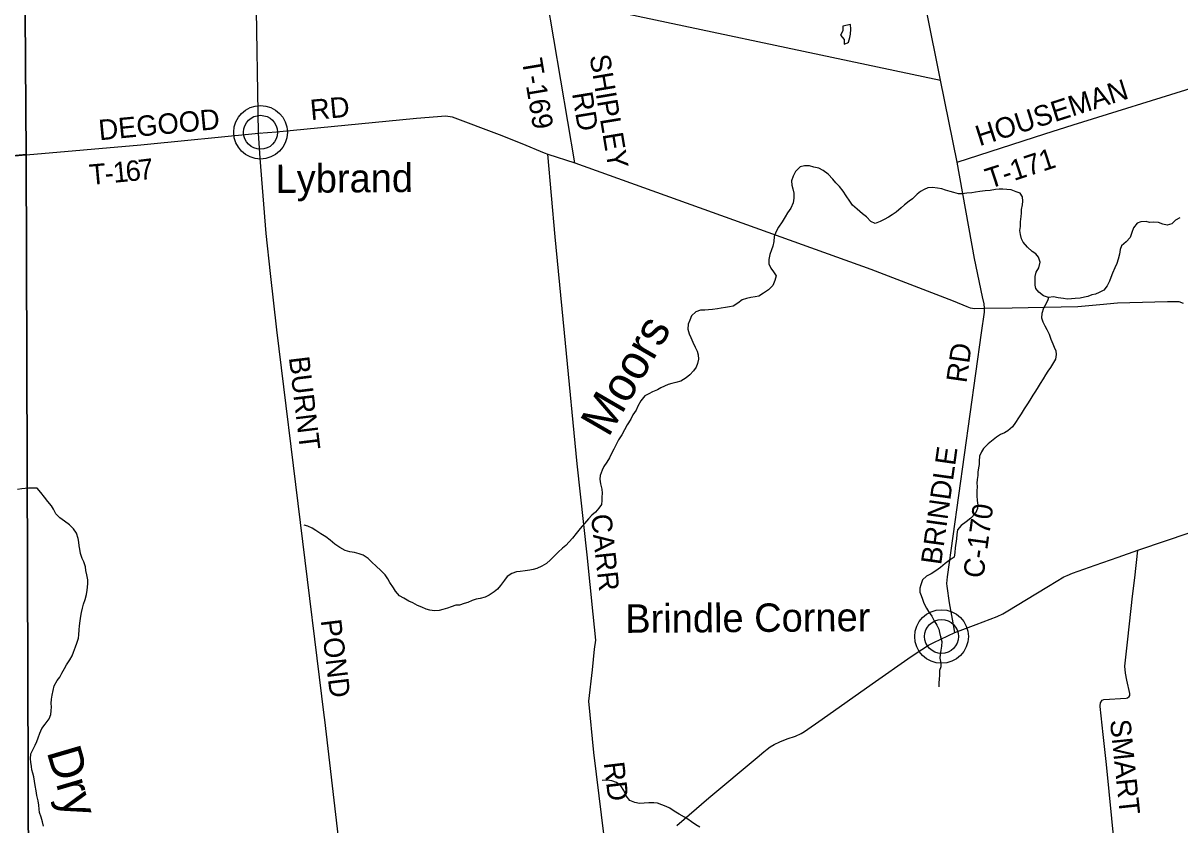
# Model space of a CAD drawing. Extents: x 114604 to 551442, y 316898 to 567001.
# Drawn here: x 136236 to 153200, y 505910 to 517673 of the extents above; entities that cross this region are included whole.
import ezdxf

# ---------------------------------------------------------------- set-up
doc = ezdxf.new("R2010")
doc.units = 0
for name, color, linetype in [('_CIVIL_CONSTRUCTION', 7, 'Continuous'), ('GE_P_Alignment_1000_Cardinal_Points', 7, 'Continuous'), ('GE_P_Alignment_500_Bearings', 7, 'Continuous'), ('GE_P_Alignment_500_Distances', 7, 'Continuous'), ('GE_X_Alignment', 7, 'Continuous'), ('MT_X_Edge_Line', 7, 'Continuous'), ('PM_P_Cells', 7, 'Continuous'), ('PM_P_CL_Double_Solid', 7, 'Continuous'), ('PM_P_Crosswalk', 7, 'Continuous'), ('PM_P_Stop_Line', 7, 'Continuous'), ('PM_X_Dotted_Line', 7, 'Continuous'), ('RS_Raster1', 7, 'Continuous')]:
    doc.layers.add(name, color=color, linetype=linetype)

msp = doc.modelspace()

# ---------------------------------------------------------------- linework, layer by layer
at = {"layer": 'GE_P_Alignment_1000_Cardinal_Points'}
msp.add_line((144325, 515621), (143915, 518064), dxfattribs=at)
for points in [[(139656, 518164), (142454, 518433), (143915, 518064), (149690, 516835)], [(149935, 515632), (151218, 516048), (151633, 516183), (153429, 516737), (153485, 516756), (154742, 517156), (154796, 517173), (155840, 517545), (156225, 517664), (156385, 517719), (156554, 517776), (156690, 517827)], [(139689, 516060), (139954, 516080), (142004, 516276), (142436, 516312), (142529, 516299), (143217, 516040), (143551, 515908), (143877, 515772), (143932, 515751), (144325, 515621), (148670, 514061), (149875, 513600), (150074, 513514), (150125, 513497), (150157, 513489), (150192, 513486), (150336, 513490), (150741, 513497), (150975, 513499), (151702, 513513), (152027, 513546), (152285, 513569), (152835, 513586), (153019, 513589), (153183, 513590), (153247, 513563)], [(136280, 515741), (137962, 515889), (138062, 515898), (139638, 516054), (139689, 516060)], [(144932, 504892), (144919, 504995), (144911, 505020), (144837, 505235), (144822, 505283), (144812, 505320), (144805, 505357), (144795, 505421), (144608, 506971), (144534, 507726), (144587, 508187), (144614, 508486), (144637, 508620), (144596, 509001), (144508, 509872), (144359, 511206), (144189, 512978), (144040, 514536), (143932, 515751)], [(152030, 507646), (152029, 507657), (152034, 507702), (152062, 507738), (152086, 507750), (152415, 507768), (152433, 507774), (152456, 507792), (152464, 507810), (152466, 507838), (152422, 508034), (152402, 508136), (152395, 508240), (152396, 508281), (152435, 508637), (152506, 509264), (152538, 509535), (152582, 509940)], [(152524, 502846), (152513, 502889), (152494, 503081), (152388, 504446), (152243, 505608), (152122, 506795), (152076, 507237), (152030, 507646)]]:
    msp.add_lwpolyline(points, dxfattribs=at)
at = {"layer": 'GE_P_Alignment_500_Bearings'}
for points in [[(141057, 504044), (140660, 507453), (140652, 507518), (139958, 513175), (139866, 513998), (139802, 514584), (139714, 515692), (139689, 516060), (139656, 518164), (139620, 520465), (139617, 520567), (139566, 521516), (139561, 521600), (139400, 523508), (139378, 523738)], [(149899, 508731), (149864, 508929), (149823, 509170), (149786, 509411), (149785, 509452), (149791, 509551), (150289, 513131), (150337, 513431), (150336, 513490), (150329, 513555), (150307, 513658), (150190, 514218), (149935, 515632), (149690, 516835), (149277, 518886), (148769, 521444), (148767, 521457), (148767, 521471), (148768, 521484), (148770, 521498), (148775, 521511)], [(129073, 515037), (132164, 515342), (135819, 515699), (136280, 515741)], [(145822, 505903), (146293, 506308), (147002, 506898), (147097, 506980), (147147, 507019), (147191, 507053), (147252, 507090), (147332, 507129), (147443, 507173), (147561, 507213), (147647, 507252), (147694, 507281), (147954, 507460), (148690, 507978), (149258, 508379), (149415, 508485), (149516, 508545), (149594, 508586), (149899, 508731), (150213, 508852), (150521, 508969), (150602, 509007), (150679, 509051), (151088, 509298), (151272, 509411), (151500, 509548), (151545, 509570), (151624, 509603), (151958, 509719), (152297, 509837), (152582, 509940), (153004, 510084), (153598, 510285)]]:
    msp.add_lwpolyline(points, dxfattribs=at)
at = {"layer": 'GE_P_Alignment_500_Distances'}
for points in [[(136297, 532875), (136236, 529293), (136242, 527957), (136280, 524338), (136281, 522432), (136288, 520305), (136273, 520161), (136254, 519186), (136279, 515744), (135818, 515702), (132163, 515345), (129072, 515040), (129429, 511202), (127404, 510991), (125276, 510767), (123224, 510510), (122089, 510391), (122381, 507195), (118814, 506892), (118775, 506889), (116609, 506693), (116114, 506647), (115373, 506581), (114843, 506533)], [(136319, 503545), (136279, 515744), (136254, 519186), (136273, 520161), (136288, 520305), (136281, 522432), (136280, 524338), (136242, 527957), (137994, 527837), (145974, 527288), (152113, 526867), (155203, 526691)], [(135818, 515702), (136279, 515744), (136319, 503545), (136432, 496959), (136461, 491962), (136500, 489751), (136828, 489751), (139139, 489746), (139717, 485546), (138618, 485302), (138543, 485289), (137248, 484988), (134957, 484465)]]:
    msp.add_lwpolyline(points, dxfattribs=at)
at = {"layer": 'GE_X_Alignment'}
for centre, radius in [((139718, 516071), 393), ((139718, 516071), 249), ((149705, 508674), 393), ((149705, 508674), 249)]:
    msp.add_circle(centre, radius, dxfattribs=at)
at = {"layer": 'MT_X_Edge_Line'}
for points in [[(148256, 517630), (148255, 517562), (148221, 517496), (148275, 517434), (148279, 517364), (148326, 517385)], [(148326, 517385), (148341, 517392), (148361, 517462), (148369, 517512), (148374, 517584), (148372, 517654), (148256, 517630)]]:
    msp.add_lwpolyline(points, dxfattribs=at)
at = {"layer": 'PM_P_Cells'}
for points in [[(148468, 514941), (148401, 515001), (148361, 515063), (148307, 515137), (148263, 515205), (148209, 515275), (148157, 515331), (148111, 515383), (148040, 515457), (147970, 515509), (147906, 515545), (147832, 515559), (147770, 515577), (147694, 515581), (147630, 515565), (147561, 515495), (147529, 515426), (147505, 515358), (147509, 515294), (147523, 515242), (147537, 515178), (147540, 515104), (147528, 515034), (147496, 514959), (147446, 514889), (147412, 514829), (147369, 514759), (147315, 514678), (147281, 514614), (147249, 514540), (147246, 514468), (147232, 514402), (147212, 514348), (147186, 514277), (147170, 514205), (147171, 514143), (147201, 514077), (147243, 514025), (147281, 513963), (147261, 513895), (147229, 513825), (147166, 513762), (147096, 513712), (147024, 513668), (146974, 513656), (146906, 513647), (146846, 513635), (146780, 513611), (146718, 513563), (146647, 513519), (146593, 513511), (146535, 513502), (146471, 513492), (146419, 513482), (146345, 513472), (146289, 513468), (146235, 513464), (146169, 513460), (146101, 513439), (146039, 513379), (146015, 513313), (145988, 513257), (145982, 513185), (146002, 513113), (146026, 513062), (146060, 512992), (146093, 512920), (146123, 512860), (146137, 512808), (146141, 512744), (146125, 512678), (146107, 512624), (146069, 512570), (146016, 512511), (145958, 512467), (145880, 512421), (145808, 512401), (145750, 512387), (145696, 512370), (145640, 512348), (145590, 512320), (145541, 512294), (145467, 512262), (145413, 512234), (145353, 512205), (145297, 512129), (145251, 512055), (145226, 511995), (145180, 511924), (145150, 511864), (145094, 511780), (145056, 511704), (145015, 511633), (144965, 511561), (144931, 511491), (144901, 511423), (144871, 511367), (144836, 511296), (144796, 511234), (144754, 511170), (144730, 511114)], [(153082, 514729), (153016, 514709), (152948, 514721), (152886, 514746), (152820, 514752), (152756, 514746), (152704, 514760), (152630, 514758), (152576, 514740), (152522, 514668), (152496, 514599), (152469, 514527), (152413, 514465), (152345, 514407), (152327, 514353), (152313, 514282), (152295, 514210), (152276, 514146), (152246, 514084), (152210, 514002), (152190, 513943), (152168, 513887), (152135, 513819), (152083, 513755), (152015, 513723), (151963, 513696), (151909, 513686), (151851, 513664), (151801, 513652), (151737, 513640), (151667, 513634), (151611, 513626), (151547, 513625), (151493, 513631), (151413, 513641), (151345, 513657), (151276, 513649), (151198, 513673), (151131, 513727), (151089, 513777), (151077, 513827), (151077, 513893), (151079, 513957), (151095, 514021), (151130, 514083), (151150, 514164), (151126, 514238), (151088, 514288), (151032, 514320), (150966, 514386), (150900, 514460), (150877, 514510), (150861, 514570), (150855, 514630), (150861, 514690), (150865, 514758), (150871, 514834), (150876, 514886), (150878, 514940), (150892, 515007), (150896, 515059), (150894, 515123), (150860, 515179), (150798, 515197), (150724, 515229), (150662, 515231), (150606, 515236), (150552, 515236), (150494, 515230), (150418, 515218), (150346, 515212), (150266, 515204), (150202, 515194), (150148, 515183), (150078, 515177), (150008, 515167), (149956, 515167), (149886, 515189), (149830, 515201), (149762, 515223), (149708, 515241), (149644, 515250), (149572, 515260), (149504, 515254), (149448, 515230), (149398, 515204), (149347, 515164), (149279, 515097), (149229, 515059), (149161, 515007), (149111, 514963), (149041, 514900), (148982, 514860), (148926, 514824), (148866, 514792), (148804, 514760), (148732, 514734), (148666, 514761), (148604, 514831), (148544, 514873), (148468, 514941)], [(153201, 514817), (153137, 514783), (153082, 514729)], [(151276, 513649), (151266, 513611), (151240, 513557), (151198, 513490), (151178, 513414), (151170, 513350), (151191, 513290), (151221, 513230), (151249, 513178), (151281, 513108), (151309, 513038), (151335, 512968), (151359, 512918), (151380, 512866), (151388, 512813), (151376, 512745), (151348, 512693), (151302, 512619), (151264, 512567), (151229, 512515), (151193, 512456), (151153, 512388), (151121, 512336), (151081, 512274), (151042, 512216), (151002, 512141), (150964, 512087), (150916, 512015), (150872, 511939), (150835, 511880), (150791, 511814), (150745, 511752), (150679, 511692), (150627, 511664), (150569, 511637), (150510, 511599), (150460, 511559), (150388, 511499), (150318, 511434), (150290, 511382), (150264, 511318), (150257, 511248), (150255, 511198), (150247, 511146), (150239, 511086), (150235, 511036), (150229, 510977), (150225, 510923), (150228, 510873), (150224, 510807), (150222, 510737), (150226, 510669), (150236, 510603), (150230, 510551), (150205, 510484), (150137, 510410), (150067, 510356), (149993, 510304), (149937, 510239), (149928, 510171), (149926, 510105), (149906, 509973), (149898, 509905), (149889, 509838), (149815, 509788), (149757, 509744), (149691, 509684), (149623, 509635), (149555, 509593), (149486, 509557), (149426, 509505), (149400, 509433), (149386, 509382), (149388, 509326), (149404, 509274), (149424, 509224), (149447, 509162), (149485, 509090), (149513, 509040), (149561, 508972), (149595, 508904), (149635, 508838), (149663, 508782), (149676, 508732), (149692, 508668), (149708, 508600), (149706, 508534), (149694, 508475), (149686, 508411), (149682, 508355), (149697, 508285), (149695, 508231), (149677, 508173), (149675, 508103), (149671, 508053), (149667, 507989), (149664, 507934)], [(144730, 511114), (144697, 511036), (144695, 510981), (144703, 510913), (144721, 510835), (144729, 510775), (144723, 510719), (144721, 510667), (144716, 510611), (144678, 510557), (144628, 510498), (144574, 510456), (144526, 510402), (144467, 510334), (144405, 510259), (144349, 510187), (144295, 510117), (144243, 510061), (144196, 510009), (144146, 509968), (144082, 509910), (144032, 509864), (143972, 509798), (143912, 509743), (143841, 509705), (143769, 509671), (143717, 509657), (143667, 509647), (143597, 509635), (143525, 509626), (143473, 509622), (143401, 509598), (143335, 509556), (143295, 509500), (143238, 509421), (143192, 509367), (143142, 509329), (143070, 509281), (143010, 509253), (142938, 509230), (142882, 509220), (142822, 509200), (142759, 509174), (142703, 509158), (142637, 509136), (142583, 509132), (142515, 509111), (142459, 509091), (142391, 509069), (142339, 509057), (142269, 509051), (142201, 509061), (142149, 509073), (142083, 509102), (142019, 509130), (141949, 509168), (141895, 509190), (141821, 509236), (141755, 509272), (141695, 509338), (141667, 509388), (141616, 509466), (141584, 509520), (141546, 509578), (141482, 509642), (141412, 509704), (141352, 509766), (141294, 509818), (141224, 509866), (141166, 509888), (141098, 509906), (141028, 509918), (140960, 509936), (140881, 509980), (140809, 510028), (140741, 510088), (140675, 510134), (140603, 510180), (140531, 510229), (140477, 510263), (140413, 510291), (140359, 510309)], [(136314, 510848), (136265, 510845), (136215, 510841), (136153, 510833)], [(137172, 509577), (137158, 509644), (137150, 509698), (137128, 509768), (137102, 509820), (137078, 509894), (137066, 509956), (137059, 510006), (137051, 510058), (137045, 510114), (137019, 510188), (136977, 510254), (136917, 510314), (136843, 510364), (136774, 510414), (136714, 510474), (136680, 510540), (136650, 510592), (136600, 510656), (136548, 510720), (136494, 510788), (136443, 510848), (136377, 510850), (136314, 510848)], [(136536, 505892), (136518, 505954), (136500, 506022), (136477, 506090), (136473, 506140), (136467, 506200), (136457, 506262), (136437, 506342), (136425, 506410), (136411, 506489), (136402, 506551), (136392, 506615), (136376, 506667), (136364, 506717), (136358, 506767), (136350, 506829), (136344, 506881), (136349, 506953), (136381, 507019), (136413, 507082), (136439, 507134), (136457, 507186), (136479, 507254), (136508, 507322), (136558, 507388), (136620, 507465), (136640, 507529), (136646, 507583), (136650, 507641), (136649, 507691), (136651, 507753), (136663, 507815), (136675, 507881), (136691, 507952), (136737, 508026), (136774, 508078), (136806, 508134), (136844, 508206), (136870, 508259), (136920, 508333), (136956, 508389), (136977, 508443), (137005, 508523), (137023, 508577), (137047, 508648), (137053, 508698), (137059, 508770), (137064, 508828), (137074, 508904), (137080, 508974), (137092, 509026), (137108, 509092), (137122, 509147), (137145, 509215), (137163, 509289), (137173, 509355), (137185, 509447), (137183, 509507), (137172, 509577)], [(146161, 505879), (146101, 505911), (146039, 505955), (145985, 505995), (145933, 506021), (145857, 506067), (145784, 506111), (145718, 506153), (145666, 506181), (145604, 506204), (145538, 506230), (145484, 506236), (145412, 506234), (145346, 506230), (145277, 506224), (145205, 506238), (145136, 506268), (145082, 506334), (145048, 506414), (145002, 506482), (144936, 506534), (144868, 506554), (144802, 506565), (144730, 506559)]]:
    msp.add_lwpolyline(points, dxfattribs=at)
at = {"layer": 'PM_X_Dotted_Line'}
for p, q in [((139718, 516071), (139718, 516071)), ((149705, 508674), (149705, 508674))]:
    msp.add_line(p, q, dxfattribs=at)
at = {"layer": 'RS_Raster1'}
for points in [[(136297, 532875), (136236, 529293), (136242, 527957), (136280, 524338), (136281, 522432), (136288, 520305), (136273, 520161), (136254, 519186), (136279, 515744), (136319, 503545), (136432, 496959), (136461, 491962), (136500, 489751), (136828, 489751), (139139, 489746), (140166, 489732), (142185, 489740), (148438, 489714), (152124, 489710), (156387, 489683), (157758, 489695), (157950, 481710), (157971, 479550), (158051, 472861)], [(158051, 472861), (157971, 479550), (157950, 481710), (157758, 489695), (156387, 489683), (152124, 489710), (148438, 489714), (142185, 489740), (140166, 489732), (139139, 489746), (136828, 489751), (136500, 489751), (136461, 491962), (136432, 496959), (136319, 503545), (136279, 515744), (136254, 519186), (136273, 520161), (136288, 520305), (136281, 522432), (136280, 524338), (136242, 527957), (136236, 529293), (136297, 532875)]]:
    msp.add_lwpolyline(points, dxfattribs=at)

# ---------------------------------------------------------------- texts
at = {"layer": '_CIVIL_CONSTRUCTION'}
for s, height, rotation, p in [('Lybrand', 417, 0.4114, (139940, 515181)), ('Brindle Corner', 416.99, 0.4116, (145068, 508727))]:
    msp.add_text(s, height=height, rotation=rotation, dxfattribs=at).set_placement(p)
at = {"layer": 'PM_P_CL_Double_Solid'}
for s, rotation, p in [('RD', 82.0026, (150070, 512384)), ('BURNT', 276.931, (140132, 512767)), ('BRINDLE', 81.9675, (149698, 509715)), ('C-170', 82.1259, (150317, 509517)), ('POND', 276.9739, (140600, 508911))]:
    msp.add_text(s, height=300, rotation=rotation, dxfattribs=at).set_placement(p)
at = {"layer": 'PM_P_Crosswalk'}
for s, rotation, p in [('T-169', 279.4572, (143548, 517131)), ('SHIPLEY', 279.4887, (144541, 517190)), ('HOUSEMAN', 17.7734, (150261, 515865)), ('RD', 5.3822, (140459, 516248)), ('RD', 279.308, (144285, 516642)), ('DEGOOD', 5.4299, (137356, 515953)), ('T-171', 18.0499, (150407, 515239)), ('T', 5.221, (137220, 515298)), ('1', 5.3485, (137567, 515330)), ('6', 5.7506, (137753, 515347)), ('7', 7.0948, (137944, 515367)), ('-', 5.2354, (137443, 515318)), ('CARR', 276.2227, (144562, 510456)), ('SMART', 275.9839, (152174, 507444)), ('RD', 276.8053, (144751, 506820))]:
    msp.add_text(s, height=300, rotation=rotation, dxfattribs=at).set_placement(p)
at = {"layer": 'PM_P_Stop_Line'}
for s, rotation, p in [('Moors', 59.8625, (144819, 511584)), ('Dry', 286.3348, (136579, 506983))]:
    msp.add_text(s, height=500, rotation=rotation, dxfattribs=at).set_placement(p)

doc.saveas('drawing.dxf')
